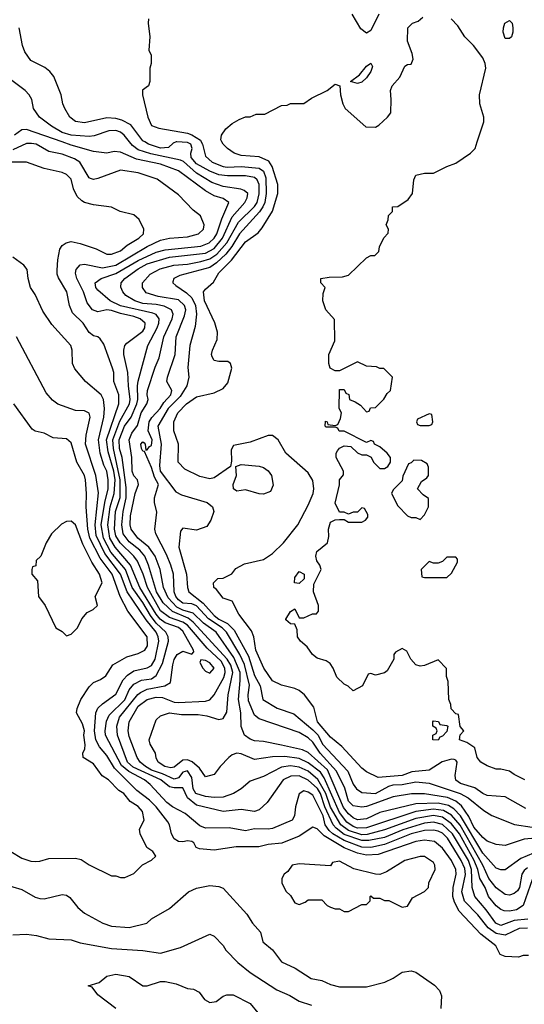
# Model space of a CAD drawing. Header units: inches. Extents: x 1793389 to 1900389, y 320802 to 470796.
# Tile 551 of 656: x 1864200 to 1866456, y 406148 to 410546. Entities that reach past the tile are written whole.
import ezdxf

# ---------------------------------------------------------------- set-up
doc = ezdxf.new("R2010")
doc.units = ezdxf.units.IN
doc.header["$MEASUREMENT"] = 0
doc.layers.add('B8460', color=7, linetype='Continuous')
doc.layers.add('B8461', color=7, linetype='Continuous')

msp = doc.modelspace()

# ---------------------------------------------------------------- linework, layer by layer
at = {"layer": 'B8460', "color": 2}
for points, elevation in [([(1866491.8, 406708.2), (1866450, 406589.4), (1866421, 406570), (1866390, 406564.4), (1866365.7, 406565.7), (1866350, 406571.6), (1866330, 406587.3), (1866295.8, 406630), (1866280.9, 406670), (1866257.4, 406710), (1866247.8, 406750), (1866231.7, 406790), (1866165.7, 406910), (1866130, 406954.4), (1866090, 406984), (1866050, 406991.9), (1865970, 406978.3), (1865830, 406927.2), (1865753, 406907), (1865730, 406905.4), (1865670, 406924.1), (1865635, 406950), (1865590, 407028.5), (1865568.8, 407090), (1865532.4, 407152.4), (1865490, 407188.8), (1865450, 407207.9), (1865410, 407213.1), (1865370, 407207.1), (1865290, 407165.6), (1865230, 407145.2), (1865190.8, 407110), (1865156, 407090), (1865110, 407073.6), (1865070, 407071.3), (1865030, 407076.4), (1864987.1, 407090), (1864976.1, 407110), (1864970, 407161.2), (1864950, 407191.5), (1864930, 407184.5), (1864910, 407160.4), (1864890, 407154), (1864838.2, 407178.2), (1864790, 407194.2), (1864762, 407210), (1864738.7, 407230), (1864724.7, 407250), (1864690, 407344), (1864685.4, 407370), (1864689.7, 407410), (1864730, 407479.5), (1864770, 407510.2), (1864810, 407519.6), (1864838.4, 407518.4), (1864890, 407497.6), (1864910, 407496.5), (1865030, 407501.6), (1865050, 407507.7), (1865070, 407530.8), (1865112.7, 407607.3), (1865119, 407630), (1865117.8, 407650), (1865100.3, 407680.3), (1865038.5, 407738.5), (1864950, 407842.2), (1864930, 407855.4), (1864870, 407875.4), (1864830, 407905.8), (1864770.7, 408010), (1864751.7, 408070), (1864726.9, 408126.9), (1864709.9, 408149.9), (1864649.4, 408209.4), (1864630, 408240.7), (1864623.7, 408270), (1864629.1, 408350), (1864648.6, 408411.4), (1864649.3, 408490), (1864619.9, 408630), (1864616.8, 408670), (1864647.7, 408752.3), (1864690.7, 408830), (1864694.6, 408850), (1864686.2, 408910), (1864684, 408970), (1864665.6, 409050), (1864665.1, 409070), (1864669.5, 409090), (1864679.1, 409100.9), (1864750, 409155.5), (1864759.7, 409170), (1864760.7, 409190), (1864738, 409210), (1864710, 409220.9), (1864650, 409233.5), (1864610, 409247.4), (1864590, 409249.7), (1864550, 409241.6), (1864525.2, 409250), (1864501.5, 409281.5), (1864485.1, 409330), (1864455.6, 409390), (1864450, 409414), (1864452.3, 409430), (1864470, 409450.4), (1864490, 409453.7), (1864570, 409437.3), (1864630, 409450.2), (1864770, 409532.7), (1864830, 409560.9), (1864870, 409570.3), (1864950, 409576.4), (1864999, 409590), (1865021.2, 409610), (1865024, 409630), (1865008, 409670), (1864975.5, 409695.5), (1864910, 409764), (1864814.2, 409834.2), (1864730, 409862), (1864650, 409874), (1864550, 409836), (1864530, 409832.7), (1864516, 409836), (1864510, 409839), (1864469.7, 409909.7), (1864444.9, 409924.9), (1864390, 409946), (1864330, 409958), (1864273.2, 409990), (1864253.6, 409993.6), (1864230, 409992.6), (1864170, 409965.1)], 246), ([(1866470, 406758.3), (1866454.3, 406745.7), (1866444.2, 406730), (1866434.3, 406670), (1866425.2, 406654.8), (1866410, 406642.4), (1866390, 406635.6), (1866370, 406638.4), (1866330, 406667.6), (1866296.4, 406710), (1866269.8, 406770), (1866168.5, 406948.5), (1866130, 406992.5), (1866094.2, 407014.2), (1866050, 407019.2), (1865970, 407009.8), (1865750, 406936.5), (1865710, 406935.4), (1865690, 406942.9), (1865662.1, 406962.1), (1865630, 407005.1), (1865560.3, 407160.3), (1865544.8, 407184.8), (1865490, 407226.8), (1865450, 407246.2), (1865385.1, 407254.9), (1865330, 407252.8), (1865250, 407241.6), (1865190, 407267), (1865170, 407269.3), (1865150, 407262.7), (1865134.8, 407250), (1865096, 407210), (1865070, 407175.3), (1865030, 407164), (1865003.1, 407203.1), (1864970.7, 407230.7), (1864950, 407240.8), (1864930, 407239.3), (1864890, 407206.6), (1864875.2, 407204.8), (1864849.3, 407210), (1864819.3, 407230), (1864809.7, 407249.7), (1864806.6, 407270), (1864782.9, 407310), (1864779.5, 407330), (1864810, 407418), (1864830, 407436), (1864869.6, 407450.4), (1864922.8, 407442.8), (1864997.7, 407442.3), (1865036.4, 407436.4), (1865090, 407420.4), (1865110, 407424), (1865126.5, 407453.5), (1865132.3, 407530), (1865152.2, 407630), (1865143.2, 407663.2), (1865128.2, 407690), (1864975.5, 407855.5), (1864952.8, 407872.8), (1864882.8, 407902.8), (1864840.8, 407940.8), (1864812.3, 407990), (1864776.4, 408110), (1864759.8, 408150), (1864737, 408177), (1864690, 408213.7), (1864662.8, 408250), (1864656.8, 408290), (1864662.3, 408350), (1864676.8, 408410), (1864676.4, 408456.4), (1864657.7, 408590), (1864647, 408630), (1864645.4, 408670), (1864669, 408730), (1864697.8, 408770), (1864723.7, 408830), (1864728.3, 408850), (1864726, 408910), (1864730, 408931), (1864773, 409090), (1864814.8, 409170), (1864822.3, 409190), (1864823.5, 409210), (1864809.8, 409229.8), (1864795.7, 409235.7), (1864650, 409268.2), (1864605.1, 409290), (1864550, 409338), (1864540.7, 409350), (1864538, 409370), (1864564, 409390), (1864630, 409412), (1864729.3, 409470.7), (1864810, 409507.2), (1864850, 409518.2), (1865010, 409534.9), (1865047.3, 409550), (1865069.7, 409570), (1865082, 409590), (1865103.6, 409656.4), (1865135.1, 409730), (1865110, 409747), (1865070, 409759.6), (1865030, 409781.3), (1864910, 409871.1), (1864830, 409900.3), (1864722.5, 409922.5), (1864650, 409954.5), (1864622.5, 409957.5), (1864590, 409949.4), (1864530, 409957.6), (1864430, 409986), (1864389.5, 410000)], 242), ([(1866525.3, 406834.7), (1866440.2, 406799.8), (1866370, 406749.3), (1866350, 406749.3), (1866330, 406756.2), (1866270, 406822.6), (1866170, 406989.8), (1866140.7, 407020.7), (1866116.6, 407036.6), (1866070, 407047), (1865970, 407043.1), (1865810, 407005.1), (1865750, 406976.4), (1865710, 406972.6), (1865690, 406981.7), (1865670, 406998.7), (1865647.1, 407027.1), (1865575.5, 407195.5), (1865490, 407273), (1865464.4, 407284.4), (1865370, 407305.4), (1865290, 407321.6), (1865250, 407325.1), (1865230, 407331.8), (1865204.5, 407350), (1865189.7, 407389.7), (1865188.3, 407450), (1865177.6, 407510), (1865186.3, 407593.7), (1865185.5, 407630), (1865157.8, 407697.8), (1865078.9, 407810), (1865021, 407850), (1864974.8, 407894.8), (1864928.9, 407908.9), (1864902.7, 407922.7), (1864863.6, 407963.6), (1864842.4, 408010), (1864828.5, 408090), (1864806, 408150), (1864777.7, 408190), (1864728.2, 408230), (1864698.5, 408270), (1864693.5, 408290), (1864695.6, 408330), (1864716.3, 408430), (1864731.8, 408470), (1864726.6, 408490), (1864710, 408509.3), (1864703.1, 408530), (1864701, 408590), (1864689.7, 408670), (1864701, 408699), (1864726.8, 408733.2), (1864743.1, 408790), (1864768.2, 408830), (1864774.5, 408850), (1864769.8, 408869.8), (1864771.3, 408890), (1864805.5, 408994.5), (1864823.8, 409036.2), (1864844.8, 409130), (1864881.7, 409210), (1864886.3, 409230), (1864878.4, 409250), (1864846.2, 409266.2), (1864810, 409274.2), (1864750, 409278), (1864714.5, 409290), (1864674.5, 409314.5), (1864660.9, 409330), (1864652, 409352), (1864653.6, 409370), (1864669.6, 409390), (1864730, 409433.6), (1864770, 409455.8), (1864870, 409485), (1865030, 409503), (1865070, 409523.8), (1865107.3, 409570), (1865150, 409665.3), (1865206.6, 409730), (1865217.6, 409750), (1865219.3, 409770), (1865203.6, 409783.6), (1865188.3, 409788.3), (1865110, 409800.4), (1865059.3, 409819.3), (1864990, 409860.9), (1864932.3, 409912.3), (1864918.6, 409918.6), (1864786.3, 409946.3), (1864730, 409964.2), (1864704.1, 409984.1), (1864691.5, 410000)], 238), ([(1866590, 406896.9), (1866454.6, 406885.4), (1866370, 406858), (1866330, 406861.6), (1866290, 406876.2), (1866270, 406893.6), (1866230, 406938.7), (1866207.4, 406987.4), (1866174.7, 407034.7), (1866150, 407056.1), (1866111.9, 407071.9), (1866010, 407088.4), (1865951.5, 407088.5), (1865870, 407075.1), (1865750, 407031.1), (1865730, 407028.4), (1865690, 407034.7), (1865670, 407055.1), (1865652.8, 407112.8), (1865616.1, 407190), (1865542.8, 407270), (1865510, 407318.7), (1865490, 407338.9), (1865450, 407362.4), (1865270, 407423.6), (1865250, 407439.3), (1865223.3, 407503.3), (1865220.9, 407530), (1865227.1, 407572.9), (1865205.4, 407665.4), (1865184.8, 407710), (1865124.1, 407810), (1865104.5, 407830), (1865043.5, 407870), (1864990, 407927.7), (1864970, 407936.2), (1864930, 407940.3), (1864910, 407954), (1864898.2, 407970), (1864891, 407990), (1864886.9, 408070), (1864875.4, 408110), (1864856.8, 408156.8), (1864809, 408250), (1864804, 408270), (1864813.8, 408346.2), (1864802.6, 408390), (1864802, 408410), (1864820.5, 408470), (1864802.5, 408502.5), (1864790, 408545.2), (1864758, 408618), (1864750, 408619), (1864745.1, 408630), (1864740.9, 408650), (1864750, 408660.7), (1864756.1, 408656.1), (1864760.7, 408650), (1864763.6, 408623.6), (1864770, 408624.7), (1864780.7, 408639.3), (1864790, 408644), (1864792.9, 408670), (1864774.8, 408710), (1864778.5, 408750), (1864790.6, 408769.4), (1864828.5, 408810), (1864843.7, 408836.3), (1864875.8, 408870), (1864879.6, 408890), (1864858, 408930), (1864860.7, 408950), (1864895.8, 409050), (1864898.9, 409130), (1864937.3, 409222.7), (1864942.3, 409250), (1864937.4, 409270), (1864910, 409294.8), (1864819, 409310), (1864765.3, 409325.3), (1864749.6, 409350), (1864749.6, 409370), (1864783.7, 409410), (1864827.3, 409432.7), (1864889.8, 409450.2), (1864950, 409454), (1865010, 409465.4), (1865050, 409477.7), (1865081.3, 409498.7), (1865125.4, 409550), (1865178.1, 409641.9), (1865250, 409711.7), (1865262.2, 409730), (1865271.2, 409768.8), (1865269.8, 409810), (1865261.1, 409830), (1865250, 409841.1), (1865210, 409848.5), (1865128.5, 409848.5), (1865090, 409853.1), (1865050, 409868.7), (1864990, 409902), (1864966.2, 409930), (1864964.7, 409950), (1864971.3, 409970), (1864964.5, 409990), (1864950, 409997.7), (1864903, 410000)], 234), ([(1864899.5, 410000), (1864885.5, 409994.5), (1864864.9, 409975.1), (1864830, 409972.6), (1864776, 409990), (1864758.8, 410000)], 234), ([(1865011.9, 410000), (1865017.6, 409990), (1865030, 409936), (1865060.9, 409910), (1865109.3, 409890), (1865127.3, 409887.3), (1865190, 409889.8), (1865270, 409883.5), (1865289.8, 409869.8), (1865299.7, 409839.7), (1865302.3, 409770), (1865295.7, 409730), (1865287.2, 409710), (1865272.3, 409687.7), (1865182.4, 409590), (1865147.6, 409532.4), (1865120.9, 409499.1), (1865080.3, 409459.7), (1865050, 409438.5), (1864916.1, 409403.9), (1864888.7, 409390), (1864884.7, 409375.3), (1864884, 409370), (1864898, 409358), (1864946.3, 409326.3), (1864970, 409303), (1864986.6, 409270), (1864989.8, 409230), (1864984.2, 409175.8), (1864961.3, 409090), (1864952.3, 408992.3), (1864956, 408950), (1864947.6, 408910), (1864917.8, 408862.2), (1864864.1, 408810), (1864818, 408730), (1864832.1, 408650), (1864824.6, 408555.4), (1864827.3, 408530), (1864897.4, 408437.4), (1864923.5, 408423.5), (1865038, 408390), (1865062, 408370), (1865068, 408350), (1865054, 408310), (1865037, 408283), (1864990, 408265.5), (1864930, 408274.8), (1864919.3, 408260.7), (1864911.3, 408190), (1864945.4, 408070), (1864949.7, 408009.7), (1864956.2, 407990), (1865020, 407940), (1865070, 407884.1), (1865090, 407868.4), (1865128.7, 407848.7), (1865159, 407819), (1865222.4, 407702.4), (1865250, 407616.2), (1865274.8, 407570), (1865286.6, 407510), (1865351.2, 407471.2), (1865425.3, 407445.3), (1865510, 407374.5), (1865533.8, 407350), (1865553.5, 407310), (1865666.6, 407190), (1865691, 407131), (1865705.1, 407110), (1865730, 407094), (1865790, 407089.8), (1865850, 407123.1), (1865870, 407128.8), (1865910, 407129.8), (1865970, 407141.4), (1866030, 407136), (1866169.1, 407089.1), (1866205.1, 407070), (1866274.3, 407014.3), (1866310, 406991.6), (1866411.3, 406951.3), (1866490, 406939.1)], 230), ([(1866462.7, 407022.7), (1866370, 407075.1), (1866290, 407080.7), (1866270, 407089.6), (1866235.1, 407115.1), (1866170, 407134.7), (1866149.8, 407149.8), (1866146.4, 407170), (1866156.2, 407230), (1866150, 407239.3), (1866142, 407242), (1866130, 407243.6), (1866088.3, 407231.7), (1866030, 407194), (1865953, 407187), (1865910, 407169.8), (1865801.7, 407161.7), (1865750, 407186.6), (1865730, 407202.7), (1865640.1, 407300.1), (1865590, 407340.9), (1865531.8, 407410), (1865514.9, 407474.9), (1865473.2, 407530), (1865450, 407549.4), (1865430, 407559.3), (1865370, 407573.2), (1865330, 407592.7), (1865292, 407650), (1865255.8, 407730), (1865246.3, 407790), (1865236, 407816), (1865179.3, 407890), (1865150, 407948.7), (1865110, 407962), (1865080.4, 408000.4), (1865068, 408010), (1865066, 408030), (1865086, 408050), (1865110, 408052), (1865148.9, 408071.1), (1865166, 408094), (1865204.5, 408115.5), (1865290, 408134.8), (1865330, 408161), (1865379, 408210), (1865444, 408290), (1865490, 408378), (1865512, 408430), (1865515.1, 408450), (1865510, 408488), (1865490, 408522), (1865389.3, 408609.3), (1865355.3, 408670), (1865330, 408688.7), (1865310, 408689), (1865230, 408659.3), (1865156.3, 408643.7), (1865145.2, 408625.2), (1865146.4, 408573.6), (1865142, 408550), (1865070, 408499.3), (1865050, 408495.1), (1865005.1, 408505.1), (1864939, 408539), (1864909.1, 408569.1), (1864909.4, 408649.4), (1864889.3, 408710), (1864889.6, 408750), (1864907, 408790), (1864945.1, 408830), (1864990, 408861.3), (1865070, 408879.1), (1865110, 408898.8), (1865130, 408924.7), (1865148.9, 408988.9), (1865142, 409010), (1865130, 409019), (1865090, 409019), (1865070, 409024), (1865060.2, 409040.2), (1865057.2, 409050), (1865061.2, 409070), (1865083.2, 409116.8), (1865083.7, 409150), (1865071.7, 409191.7), (1865026.9, 409290), (1865022, 409330), (1865030, 409342.8), (1865066.2, 409373.8), (1865090, 409415.8), (1865147.5, 409472.5), (1865210, 409553.4), (1865265.4, 409594.6), (1865283.6, 409616.4), (1865329.7, 409690.3), (1865353.6, 409770), (1865354, 409810), (1865328.5, 409890), (1865313.5, 409913.5), (1865270, 409933.3), (1865190, 409939.7), (1865159.3, 409950), (1865129.2, 409970), (1865109, 409990), (1865104, 410000)], 226), ([(1866458, 407150), (1866410, 407174), (1866390, 407189), (1866350, 407199), (1866330, 407199), (1866290, 407213.2), (1866262, 407230), (1866245.2, 407250), (1866234, 407294), (1866198, 407318), (1866166, 407330), (1866168.4, 407351.6), (1866186, 407370), (1866168.4, 407388.4), (1866162, 407442), (1866150, 407446), (1866128.4, 407468.4), (1866127.3, 407487.3), (1866118, 407510), (1866115.3, 407590), (1866108.4, 407611.6), (1866107.3, 407647.3), (1866070, 407686), (1866010, 407662), (1865990, 407659), (1865970, 407664), (1865948, 407690), (1865930, 407726), (1865910, 407738), (1865879.6, 407720.4), (1865872, 407710), (1865872, 407690), (1865842, 407638), (1865830, 407628.7), (1865790, 407618), (1865770, 407626), (1865758, 407622), (1865732, 407570), (1865690, 407548), (1865668.9, 407568.9), (1865650, 407578), (1865618, 407610), (1865602, 407650), (1865588, 407670), (1865570, 407682), (1865530, 407694), (1865508.7, 407710), (1865484.7, 407744.7), (1865455.3, 407770), (1865442, 407790), (1865440.4, 407820.4), (1865430, 407846), (1865410, 407848), (1865390, 407866), (1865389, 407869), (1865410, 407902), (1865430, 407914), (1865450, 407874), (1865470, 407874), (1865508.4, 407891.6), (1865527.3, 407892.7), (1865536.4, 407903.6), (1865535.3, 407930), (1865514, 407990), (1865514.6, 408025.4), (1865548, 408090), (1865542, 408110), (1865529, 408129), (1865524, 408150), (1865529, 408170), (1865575.3, 408210), (1865582, 408238), (1865580.9, 408270), (1865590, 408302), (1865610, 408312), (1865630, 408314), (1865650, 408314), (1865670, 408302), (1865730, 408302), (1865746, 408310), (1865756.4, 408323.6), (1865756.4, 408336.4), (1865742, 408362), (1865730, 408366), (1865710, 408346), (1865690, 408346), (1865670, 408338), (1865650, 408346), (1865630, 408346), (1865610, 408386), (1865628.9, 408468.9), (1865629, 408491), (1865647.3, 408512.7), (1865648, 408530), (1865615.3, 408590), (1865615.3, 408610), (1865620.2, 408619.8), (1865630, 408632), (1865650, 408642), (1865679.6, 408639.6), (1865710, 408612), (1865730, 408602), (1865750, 408602), (1865771.3, 408591.3), (1865782, 408570), (1865810, 408542), (1865830, 408542), (1865846, 408550), (1865858, 408570), (1865858, 408590), (1865842, 408610), (1865810, 408638), (1865786, 408650), (1865782, 408662), (1865770, 408666), (1865750, 408658), (1865650, 408708), (1865628.4, 408708.4), (1865622, 408722), (1865610, 408726), (1865570, 408726), (1865566, 408730), (1865567.3, 408752.7), (1865574, 408750), (1865578, 408738), (1865610, 408734), (1865622, 408738), (1865634.6, 408765.4), (1865638, 408790), (1865628, 408810), (1865630, 408894), (1865650, 408894), (1865658, 408878), (1865671.6, 408871.6), (1865674, 408850), (1865699.8, 408839.8), (1865723.6, 408823.6), (1865750, 408794), (1865762, 408798), (1865768.4, 408811.6), (1865790, 408814), (1865828.4, 408851.6), (1865843.1, 408876.9), (1865858, 408890), (1865866, 408950), (1865827.3, 408987.3), (1865810, 408988), (1865795.3, 408995.3), (1865750, 408998), (1865710, 409018), (1865630, 408978), (1865610, 408978), (1865588, 408990), (1865582, 409010), (1865582, 409050), (1865608.4, 409111.6), (1865607.3, 409207.3), (1865568.7, 409250), (1865555.3, 409290), (1865556.4, 409323.6), (1865566, 409350), (1865546, 409370), (1865546, 409390), (1865584, 409396), (1865643.1, 409396.9), (1865670, 409404.7), (1865750, 409482), (1865770, 409492), (1865787.3, 409492.7), (1865806, 409510), (1865808.4, 409531.6), (1865828.4, 409571.6), (1865847.3, 409592.7), (1865848, 409610), (1865838, 409630), (1865847.3, 409652.7), (1865848.4, 409671.6), (1865866, 409690), (1865866, 409710), (1865890, 409712), (1865937.2, 409742.8), (1865955.3, 409770), (1865962, 409830), (1865970, 409851.3), (1866010, 409861), (1866050, 409861), (1866110, 409891), (1866150, 409904.7), (1866215.3, 409950), (1866235.3, 409970), (1866245, 410000)], 222), ([(1866471.1, 406528.9), (1866410, 406522.8), (1866350, 406500.5), (1866328, 406510), (1866285.7, 406570), (1866234.3, 406630), (1866223.1, 406670), (1866220.2, 406750), (1866205.4, 406790), (1866135, 406910), (1866090, 406950.7), (1866050, 406961.8), (1866010, 406957.5), (1865913, 406927), (1865830, 406893.2), (1865760.3, 406879.7), (1865730, 406879.6), (1865650, 406907.3), (1865614.2, 406934.2), (1865601, 406950), (1865564.7, 407030), (1865545.2, 407090), (1865531.6, 407111.6), (1865490, 407148.7), (1865450, 407168.7), (1865412.4, 407167.6), (1865378, 407150), (1865306.8, 407050), (1865270, 407017.2), (1865250, 407009.2), (1865190, 407018), (1865110, 407009.6), (1864990, 407038), (1864949.8, 407069.8), (1864930, 407115.1), (1864890, 407115.1), (1864870, 407119.8), (1864830.4, 407150.4), (1864707.1, 407207.1), (1864681.4, 407230), (1864637.6, 407350), (1864634.5, 407390), (1864646.4, 407430), (1864728.5, 407531.5), (1864739.8, 407540.2), (1864770, 407555.8), (1864849, 407570), (1864873.8, 407586.2), (1864883.9, 407663.9), (1864891.2, 407688.8), (1864904.5, 407710), (1864930, 407724.9), (1864970, 407712), (1864978, 407722), (1864977.2, 407730), (1864930, 407814.3), (1864910.5, 407830.5), (1864850, 407851.6), (1864828.2, 407868.2), (1864810, 407890.8), (1864736.8, 408010), (1864695.5, 408110), (1864626.2, 408190), (1864602.4, 408230), (1864593.6, 408290), (1864604.5, 408370), (1864622.7, 408430), (1864626.5, 408490), (1864620.5, 408530), (1864595.9, 408615.9), (1864588.2, 408670), (1864643.5, 408830), (1864643.5, 408870), (1864621.6, 408930), (1864620.5, 408970), (1864615.1, 408990), (1864576.6, 409096.6), (1864560.4, 409120.4), (1864548.9, 409128.9), (1864530, 409134), (1864510, 409149), (1864483.7, 409190), (1864436.3, 409236.3), (1864422.9, 409270), (1864411.6, 409330), (1864373.4, 409393.4), (1864367, 409410), (1864367.2, 409427.2), (1864370, 409474), (1864379.3, 409520.7), (1864390, 409538), (1864408, 409550), (1864430, 409554.8), (1864470, 409546.8), (1864542.5, 409522.5), (1864590, 409499.1), (1864610, 409498), (1864650, 409513.4), (1864680.6, 409539.4), (1864732.7, 409570), (1864753.2, 409590), (1864755.3, 409610), (1864733.6, 409653.6), (1864710, 409674), (1864649.4, 409689.4), (1864610, 409709), (1864530, 409719.3), (1864490, 409729.2), (1864477.5, 409737.5), (1864456.6, 409756.6), (1864440.9, 409790), (1864430, 409834), (1864410, 409855.1), (1864390, 409863.7), (1864310, 409880.7), (1864230, 409909.5), (1864150, 409909.6)], 250), ([(1866470, 406488.7), (1866433.1, 406486.9), (1866370, 406456.8), (1866330, 406464.6), (1866293.3, 406490), (1866247.3, 406547.3), (1866188.4, 406608.4), (1866176.8, 406650), (1866192.5, 406727.5), (1866190, 406754), (1866173.3, 406790), (1866111.8, 406890), (1866090, 406911.8), (1866070, 406921.4), (1866050, 406926.6), (1866010, 406925), (1865950, 406909), (1865830, 406861.7), (1865770, 406848.1), (1865730, 406850.6), (1865650, 406879.8), (1865599.2, 406910), (1865583.9, 406923.9), (1865565.8, 406950), (1865556, 406990), (1865510, 407082), (1865490, 407095.6), (1865470, 407100.9), (1865450, 407088), (1865433.4, 407030), (1865427.7, 406990), (1865417.3, 406970), (1865330, 406933.6), (1865310, 406929.7), (1865250, 406931.2), (1865210, 406922.9), (1865136.1, 406936.1), (1865030, 406935.4), (1865004.9, 406944.9), (1864940, 407000), (1864882.9, 407030), (1864857.6, 407050), (1864782.9, 407130), (1864758.7, 407150), (1864687.7, 407187.7), (1864655.5, 407215.5), (1864583.5, 407350), (1864581.7, 407370), (1864587.6, 407412.4), (1864600.8, 407439.2), (1864670, 407507.4), (1864690, 407553), (1864710, 407578.7), (1864744, 407596), (1864790, 407602), (1864810, 407616.4), (1864838.4, 407670), (1864864.8, 407770), (1864864.4, 407790), (1864853, 407810), (1864810, 407850.7), (1864784.5, 407884.5), (1864750, 407943.5), (1864703.2, 408010), (1864673, 408090), (1864607.6, 408167.6), (1864574.5, 408230), (1864565, 408290), (1864581, 408390), (1864595.7, 408450), (1864596.2, 408490), (1864590, 408529.2), (1864576.6, 408556.6), (1864560.4, 408610), (1864551.9, 408670), (1864576.8, 408770), (1864579.1, 408810), (1864575.1, 408850), (1864563.7, 408870), (1864494, 408930), (1864446.5, 408986.5), (1864436.2, 409010), (1864434.5, 409070), (1864429.2, 409090), (1864343.9, 409183.9), (1864304.1, 409244.1), (1864270, 409318), (1864248.7, 409350), (1864238, 409390), (1864234, 409430), (1864219, 409450), (1864170, 409485.2)], 254), ([(1866474, 406366), (1866450, 406366), (1866430, 406358), (1866370, 406362), (1866348, 406370), (1866328.7, 406410), (1866261.3, 406461.3), (1866164.8, 406564.8), (1866144.1, 406604.1), (1866136.8, 406630), (1866138, 406670), (1866151, 406730), (1866149.5, 406750.5), (1866130.9, 406790), (1866090, 406845.6), (1866054.8, 406874.8), (1866010, 406881.7), (1865970, 406875.3), (1865802.5, 406817.5), (1865750, 406814), (1865710, 406823.1), (1865650, 406846.4), (1865561.3, 406901.3), (1865530, 406931.8), (1865510, 406939.5), (1865450, 406898.4), (1865372.2, 406867.8), (1865310, 406861.3), (1865268.9, 406851.1), (1865168.2, 406851.8), (1865070, 406836), (1865003.1, 406843.1), (1864988.9, 406848.9), (1864978, 406870), (1864970, 406875.3), (1864950, 406879), (1864930, 406874), (1864910, 406876), (1864890, 406886.6), (1864878, 406910), (1864869.6, 406949.6), (1864862.7, 406962.7), (1864809.7, 407030), (1864780.2, 407060.2), (1864723.1, 407103.1), (1864623.4, 407203.4), (1864590, 407259.6), (1864557.4, 407297.4), (1864540.9, 407330), (1864534.8, 407370), (1864540.4, 407450), (1864549.8, 407470.2), (1864569.8, 407490.2), (1864630, 407532.7), (1864662.8, 407597.2), (1864682, 407618), (1864710, 407636.9), (1864770, 407650.3), (1864790, 407662), (1864806.4, 407690), (1864822.2, 407770), (1864819.3, 407790), (1864809.8, 407810), (1864764.8, 407864.8), (1864680.3, 407990), (1864651.4, 408070), (1864581.1, 408161.1), (1864542.1, 408242.1), (1864537, 408290), (1864552.1, 408432.1), (1864540.4, 408510), (1864494, 408650), (1864496.9, 408690), (1864514.5, 408770), (1864510, 408788), (1864490, 408799.3), (1864450, 408800.9), (1864370, 408829), (1864346.8, 408846.8), (1864318.6, 408878.6), (1864185.2, 409130)], 258), ([(1864161, 406830), (1864210, 406800.7), (1864250, 406786.8), (1864270, 406786), (1864290, 406786.8), (1864330, 406798.8), (1864450, 406801), (1864474.4, 406794.4), (1864510, 406771.3), (1864610, 406722), (1864630, 406722), (1864650, 406714), (1864670, 406714), (1864710, 406732), (1864748.9, 406771.1), (1864790, 406792), (1864808, 406810), (1864795.3, 406830), (1864769, 406849), (1864739, 406910), (1864735.3, 406930), (1864757.2, 406970), (1864749.2, 407010), (1864730, 407032), (1864693.6, 407053.6), (1864665.2, 407090), (1864643.5, 407103.5), (1864597, 407150), (1864568.3, 407168.3), (1864530, 407222), (1864484, 407250), (1864482.7, 407270), (1864491.4, 407288.6), (1864493, 407307), (1864487, 407350), (1864489.3, 407370), (1864481.5, 407401.5), (1864454, 407450), (1864457.2, 407470), (1864473.2, 407510), (1864510, 407566), (1864530, 407586), (1864561.2, 407598.8), (1864584.7, 407615.3), (1864616, 407664), (1864679.3, 407700.7), (1864730, 407714.8), (1864759, 407730), (1864771.3, 407750), (1864769.3, 407790), (1864684.1, 407904.1), (1864649.8, 407969.8), (1864614, 408070), (1864560.3, 408140.3), (1864514, 408230), (1864505.3, 408270), (1864496.9, 408370), (1864498.9, 408430), (1864493.7, 408490), (1864489.6, 408510), (1864455.6, 408570), (1864430, 408655.3), (1864410, 408674), (1864350, 408679), (1864310, 408699), (1864270, 408708.7), (1864256.5, 408716.5), (1864174, 408830)], 262), ([(1864130, 406684.7), (1864210, 406661), (1864270, 406626.8), (1864290, 406621), (1864310, 406618.8), (1864390, 406638.8), (1864410, 406636), (1864424.5, 406624.5), (1864459.9, 406579.9), (1864490, 406554.8), (1864571.3, 406510), (1864610, 406497.3), (1864690, 406490.7), (1864769.1, 406510.9), (1864789.5, 406530.5), (1864870, 406576), (1864955.3, 406650), (1864990, 406666.8), (1865050, 406678.8), (1865090, 406674), (1865110, 406666.8), (1865214.8, 406550), (1865241, 406510), (1865276, 406470), (1865287.5, 406427.5), (1865330, 406391), (1865370, 406338), (1865432, 406310), (1865503.5, 406263.5), (1865550, 406254.8), (1865590, 406236), (1865630, 406226), (1865750, 406226), (1865832.9, 406247.1), (1865870, 406264.7), (1865910, 406291), (1865950, 406298), (1865970, 406291.3), (1866053.7, 406233.7), (1866076, 406210), (1866085.4, 406185.4), (1866082.8, 406130)], 258), ([(1864170, 406458), (1864230, 406461), (1864275.3, 406455.3), (1864330, 406441), (1864430, 406436), (1864470, 406422.8), (1864610, 406398), (1864750, 406387.7), (1864830, 406376.3), (1864918.6, 406401.4), (1865050, 406462), (1865070, 406452), (1865110, 406411.3), (1865121, 406390), (1865175.2, 406335.2), (1865230.8, 406290), (1865350, 406213), (1865407.1, 406187.1), (1865450, 406161.6), (1865504.1, 406144.1)], 254), ([(1864629.7, 406129.7), (1864549.7, 406189.7), (1864524, 406224), (1864506, 406230), (1864555.1, 406244.9), (1864590, 406274), (1864630, 406283), (1864690, 406272.4), (1864750, 406230.4), (1864770, 406230.4), (1864830, 406250.6), (1864850, 406250.7), (1864899.3, 406239.3), (1864950, 406219.1), (1864976.3, 406216.3), (1865002, 406202), (1865026.8, 406170), (1865050, 406156.3), (1865078.9, 406161.1), (1865110, 406184.7), (1865126, 406190), (1865154, 406190), (1865230, 406152), (1865264.7, 406110)], 250)]:
    msp.add_lwpolyline(points, dxfattribs=dict(at, elevation=elevation))
for points, elevation in [([(1866030, 408786), (1865978, 408762), (1865974, 408750), (1865978, 408738), (1865990, 408734), (1866030, 408734), (1866042, 408738), (1866046, 408750), (1866042, 408782)], 222), ([(1865962, 408578), (1865950, 408566), (1865938, 408562), (1865912.7, 408507.3), (1865910, 408486), (1865870, 408446), (1865862, 408430), (1865890, 408374), (1865934, 408330), (1865950, 408322), (1865970, 408322), (1865990, 408314), (1866010, 408334), (1866028, 408370), (1866027.3, 408407.3), (1866003.1, 408423.1), (1865978, 408450), (1865996.4, 408483.6), (1866020.4, 408499.6), (1866028, 408510), (1866027.3, 408547.3), (1866022, 408562), (1865996.4, 408576.4)], 222), ([(1865290, 408427.3), (1865270, 408427.6), (1865210, 408446), (1865170, 408440.5), (1865155.1, 408450), (1865154.5, 408470), (1865169.5, 408510), (1865166, 408550), (1865190, 408558.8), (1865270, 408552.4), (1865290, 408546.4), (1865310.3, 408530.3), (1865326, 408510), (1865333.4, 408466.6), (1865320.7, 408439.3)], 226), ([(1864430, 408306), (1864410, 408305.2), (1864387.5, 408292.5), (1864342, 408250), (1864318, 408210), (1864294, 408150), (1864274, 408130), (1864272.7, 408107.3), (1864258, 408102), (1864254, 408090), (1864254, 408070), (1864279.6, 408039.6), (1864284.7, 407970), (1864314, 407930), (1864362, 407830), (1864390, 407814), (1864410, 407794), (1864430, 407802), (1864458, 407830), (1864478, 407870), (1864502, 407898), (1864528.9, 407911.1), (1864548, 407930), (1864538, 407970), (1864569, 408030), (1864557, 408070), (1864523.1, 408123.1), (1864482.8, 408202.8), (1864450, 408289.2)], 266), ([(1866150, 408146), (1866110, 408146), (1866090, 408126), (1866070, 408118), (1866050, 408118), (1866030, 408126), (1865994, 408090), (1865998, 408058), (1866010, 408054), (1866110, 408054), (1866130, 408074), (1866156.4, 408123.6), (1866156.4, 408136.4)], 222), ([(1865450, 408028), (1865429, 408030), (1865430, 408054), (1865450, 408082), (1865472, 408070), (1865471.6, 408048.4)], 222), ([(1865010, 407686), (1865005.4, 407674.6), (1865018.8, 407650), (1865030, 407636), (1865050, 407627.7), (1865069, 407650), (1865050, 407673.6), (1865030, 407684)], 250), ([(1866070, 407328), (1866046, 407330), (1866046, 407350), (1866062, 407358), (1866066, 407370), (1866062, 407382), (1866046, 407390), (1866046, 407410), (1866050, 407414), (1866071.6, 407411.6), (1866078, 407398), (1866110, 407394), (1866114, 407390), (1866110, 407366), (1866090, 407346), (1866078, 407342)], 222), ([(1866010, 406809), (1865990, 406809), (1865922, 406790), (1865839.8, 406740.2), (1865810, 406728), (1865790, 406728.7), (1865693.6, 406753.6), (1865630, 406788), (1865598, 406782), (1865590, 406766), (1865450, 406776.2), (1865418, 406770), (1865398, 406742), (1865382, 406730), (1865372, 406710), (1865372, 406690), (1865390, 406654), (1865410, 406634), (1865430, 406602), (1865450, 406594), (1865476.4, 406603.6), (1865490, 406614), (1865550, 406614), (1865574, 406590), (1865590, 406582), (1865610, 406574), (1865630, 406574), (1865650, 406562), (1865670, 406562), (1865730, 406594), (1865750, 406594), (1865766, 406610), (1865766, 406630), (1865770, 406632), (1865782, 406622), (1865810, 406622), (1865830, 406612), (1865850, 406612), (1865910, 406582), (1865934, 406586), (1865956.4, 406623.6), (1866010, 406652), (1866028, 406670), (1866028.7, 406690), (1866057.2, 406750), (1866056, 406770), (1866050, 406782)], 262)]:
    msp.add_lwpolyline(points, close=True, dxfattribs=dict(at, elevation=elevation))
at = {"layer": 'B8461', "color": 2}
for points, elevation in [([(1864775.3, 410550), (1864774, 410530), (1864782, 410470), (1864778, 410410), (1864787.3, 410387.3), (1864788, 410350), (1864782, 410330), (1864782, 410270), (1864775.3, 410250), (1864749.3, 410230.7), (1864749.1, 410210.9), (1864772.7, 410110), (1864790, 410074), (1864821.7, 410061.7), (1864950, 410039.8), (1864970, 410032.3), (1865007.6, 410007.6), (1865011.9, 410000)], 230), ([(1865104, 410000), (1865099, 410010), (1865102, 410030), (1865122, 410058), (1865150, 410082), (1865180.4, 410099.6), (1865210, 410112), (1865230, 410112), (1865256.4, 410123.6), (1865296.4, 410123.6), (1865370, 410162), (1865396.4, 410163.6), (1865410, 410172), (1865470, 410172), (1865504.5, 410195.5), (1865574, 410230), (1865610, 410258), (1865631, 410251), (1865633.4, 410210), (1865644, 410170), (1865654.8, 410150), (1865746.8, 410066.8), (1865790, 410066), (1865805.6, 410074.4), (1865844, 410110), (1865859, 410130), (1865861.2, 410190), (1865857.2, 410230), (1865865.2, 410250), (1865899, 410290), (1865921.2, 410338.8), (1865934, 410346), (1865950, 410346.8), (1865959.3, 410370), (1865954.8, 410394.8), (1865934, 410450), (1865935.3, 410510), (1865955.3, 410530), (1865980.5, 410539.5), (1866002.3, 410557.7)], 226), ([(1865806, 410570), (1865770, 410498), (1865750, 410486), (1865724.7, 410504.7), (1865686, 410570)], 226), ([(1866245, 410000), (1866274, 410090), (1866274, 410110), (1866257.2, 410170), (1866255.3, 410210), (1866284, 410330), (1866281.2, 410350), (1866270, 410375.3), (1866229, 410430), (1866189.5, 410469.5), (1866158.9, 410518.9), (1866129.4, 410549.4)], 222), ([(1864758.8, 410000), (1864750, 410005.1), (1864696.4, 410076.4), (1864656.6, 410096.6), (1864630, 410104.4), (1864590, 410108.2), (1864490, 410086), (1864450, 410092), (1864423.7, 410110), (1864402, 410150), (1864393.2, 410170), (1864385.2, 410210), (1864352.5, 410292.5), (1864335.1, 410315.1), (1864312.5, 410332.5), (1864250, 410364), (1864222.5, 410402.5), (1864212.3, 410430), (1864198.3, 410510)], 234), ([(1864691.5, 410000), (1864667.6, 410030), (1864650, 410043.5), (1864630, 410051.1), (1864598, 410050), (1864532.4, 410027.6), (1864510, 410024.4), (1864430, 410029.8), (1864390, 410042.3), (1864342.7, 410070), (1864289, 410110), (1864262, 410150), (1864254, 410190), (1864242, 410210), (1864224, 410230), (1864159.1, 410279.1)], 238), ([(1864389.5, 410000), (1864230, 410055.1), (1864210, 410054), (1864176.3, 410030)], 242), ([(1864903, 410000), (1864899.8, 410000.2), (1864899.5, 410000)], 234)]:
    msp.add_lwpolyline(points, dxfattribs=dict(at, elevation=elevation))
for points, elevation in [([(1866370, 410462), (1866361.2, 410490), (1866362, 410510), (1866369.1, 410530.9), (1866390, 410542), (1866402, 410530), (1866404.7, 410510), (1866404.7, 410490), (1866398, 410470), (1866390, 410462)], 218), ([(1865710, 410260.9), (1865678, 410270), (1865719.6, 410300.4), (1865750, 410338), (1865770, 410352), (1865776.8, 410336.8), (1865770, 410315.3), (1865750, 410286), (1865730, 410267)], 226)]:
    msp.add_lwpolyline(points, close=True, dxfattribs=dict(at, elevation=elevation))

doc.saveas('drawing.dxf')
